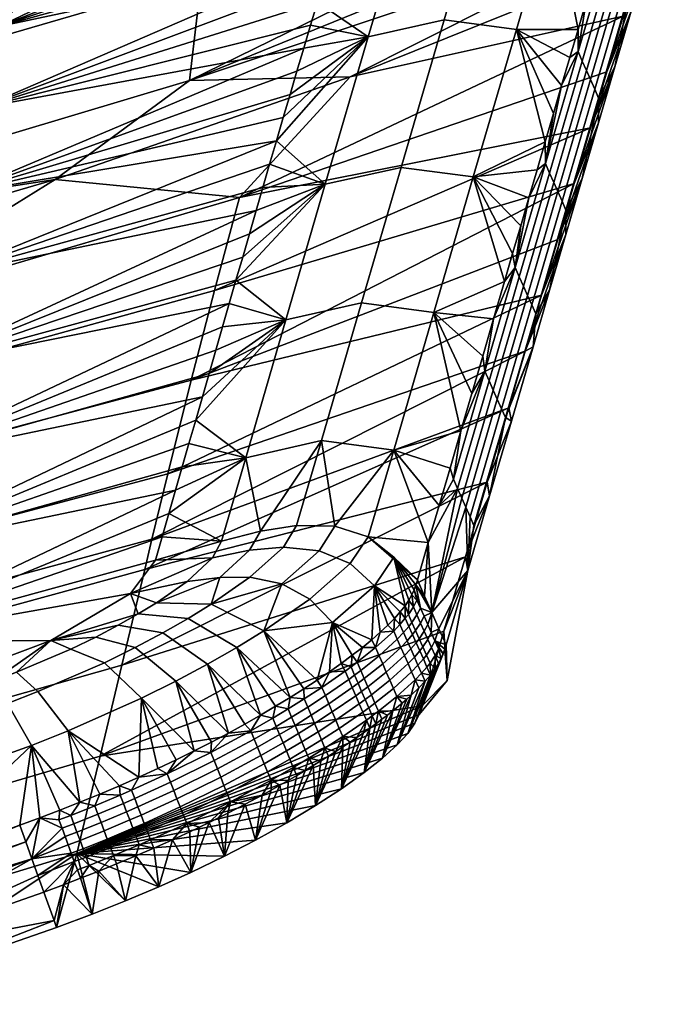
# Model space of a CAD drawing. Header units: millimetres. Extents: x 1047 to 1715, y 555 to 1212.
# Tile 345 of 656: x 1548 to 1604, y 693 to 777. Entities that reach past the tile are written whole.
import ezdxf

# ---------------------------------------------------------------- set-up
doc = ezdxf.new("R2010")
doc.units = ezdxf.units.MM
doc.header["$MEASUREMENT"] = 0
doc.layers.add('Alu stel 3', color=7, linetype='Continuous')

msp = doc.modelspace()

# ---------------------------------------------------------------- meshes
at = {"layer": 'Alu stel 3'}
mesh = msp.add_polyface(dxfattribs=at)
corners = [(1524.08, 787.093, 28.761), (1523.337, 779.926, 45.932), (1554.947, 789.559, 49.754), (1555.847, 796.393, 34.239), (1524.87, 798.308, 12.519), (1556.859, 806.759, 19.477), (1525.618, 813.31, -0.644), (1557.862, 820.391, 7.41), (1566.52, 789.801, 65.86), (1554.63, 785.603, 65.023), (1542.641, 781.693, 64.194), (1530.561, 778.072, 63.382), (1579.678, 800.478, 47.309), (1580.969, 808.582, 32.573), (1582.264, 818.982, 20.567), (1578.576, 795.264, 62.677), (1512.975, 761.894, 130.432), (1511.641, 755.033, 164.381), (1543.112, 762.298, 165.903), (1544.77, 769.574, 132.115), (1514.246, 768.134, 96.913), (1546.341, 776.503, 98.8), (1530.561, 778.072, 63.382), (1542.641, 781.693, 64.194), (1554.63, 785.603, 65.023), (1577.417, 791.357, 79.645), (1566.52, 789.801, 65.86), (1576.534, 788.43, 92.55), (1575.946, 786.477, 101.153), (1575.356, 784.514, 109.795), (1574.768, 782.548, 118.436), (1574.18, 780.581, 127.077), (1573.593, 778.611, 135.718), (1573.006, 776.638, 144.368), (1572.42, 774.662, 153.017), (1571.835, 772.684, 161.665), (1571.251, 770.704, 170.314), (1570.667, 768.721, 178.961), (1570.085, 766.737, 187.609), (1541.485, 755.208, 197.766), (1569.504, 764.749, 196.255), (1565.104, 807.95, -7.249), (1518.75, 797.492, -18.558), (1518.872, 818.568, -29.897), (1565.551, 826.548, -17.695), (1564.498, 792.843, 6.499), (1518.439, 780.623, -3.313), (1563.674, 780.667, 23.736), (1517.841, 767.348, 16.077), (1562.641, 771.909, 43.335), (1516.918, 758.206, 38.364), (1576.393, 772.215, 62.525), (1551.165, 763.445, 61.041), (1551.165, 763.445, 61.041), (1576.393, 772.215, 62.525), (1566.92, 761.902, 97.415)]
mesh.append_faces([[corners[k] for k in face] for face in [(0, 1, 2, 3), (4, 0, 3, 5), (6, 4, 5, 7), (8, 2, 9, 9), (9, 2, 10, 10), (10, 1, 11, 11), (2, 12, 3, 3), (1, 10, 2, 2), (3, 13, 5, 5), (5, 14, 7, 7), (2, 8, 15, 15), (16, 17, 18, 19), (20, 16, 19, 21), (22, 21, 23, 23), (23, 21, 24, 24), (24, 25, 26, 26), (25, 21, 27, 27), (27, 21, 28, 28), (28, 21, 29, 29), (29, 21, 30, 30), (30, 19, 31, 31), (31, 19, 32, 32), (32, 19, 33, 33), (33, 19, 34, 34), (34, 18, 35, 35), (35, 18, 36, 36), (36, 18, 37, 37), (37, 18, 38, 38), (38, 39, 40, 40), (39, 38, 18, 18), (18, 34, 19, 19), (21, 22, 20, 20), (19, 30, 21, 21), (21, 25, 24, 24), (41, 42, 43, 44), (45, 46, 42, 41), (47, 48, 46, 45), (49, 50, 48, 47), (51, 52, 49, 49), (50, 49, 52, 52), (53, 54, 55, 55)]])
mesh = msp.add_polyface(dxfattribs=at)
corners = [(1587.571, 787.815, 112.187), (1584.429, 777.081, 158.944), (1590.608, 776.271, 159.212), (1593.748, 787.02, 112.437), (1581.093, 786.33, 111.397), (1577.94, 775.627, 158.144), (1590.328, 797.227, 71.13), (1596.506, 796.452, 71.365), (1583.866, 795.702, 70.346), (1578.304, 794.288, 66.7), (1577.417, 791.357, 79.645), (1576.534, 788.43, 92.55), (1575.946, 786.477, 101.153), (1575.356, 784.514, 109.795), (1574.768, 782.548, 118.436), (1574.18, 780.581, 127.077), (1573.593, 778.611, 135.718), (1595.882, 776.26, 139.098), (1596.583, 778.661, 128.652), (1597.283, 781.059, 118.221), (1597.981, 783.452, 107.809), (1598.679, 785.842, 97.414), (1599.376, 788.231, 87.02), (1600.42, 791.807, 71.46), (1600.769, 793, 66.271), (1596.652, 796.949, 69.196), (1584.013, 796.196, 68.176), (1596.724, 797.198, 68.112), (1584.086, 796.443, 67.094), (1596.931, 797.883, 65.232), (1584.284, 797.131, 64.236), (1579.678, 800.478, 47.309), (1554.947, 789.559, 49.754), (1578.576, 795.264, 62.677), (1566.52, 789.801, 65.86), (1578.304, 794.288, 66.7), (1566.52, 789.801, 65.86), (1577.417, 791.357, 79.645), (1578.304, 794.288, 66.7), (1600.42, 791.807, 71.46), (1599.376, 788.231, 87.02), (1598.865, 782.548, 104.648), (1598.679, 785.842, 97.414), (1597.981, 783.452, 107.809), (1598.507, 783.356, 104.805), (1597.283, 781.059, 118.221), (1596.583, 778.661, 128.652), (1599.221, 781.745, 104.493), (1599.568, 780.961, 104.341), (1604.034, 800.475, 22.54), (1602.992, 791.685, 37.023), (1563.674, 780.667, 23.736), (1564.498, 792.843, 6.499), (1562.641, 771.909, 43.335)]
mesh.append_faces([[corners[k] for k in face] for face in [(0, 1, 2, 3), (4, 5, 1, 0), (6, 0, 3, 7), (8, 4, 0, 6), (9, 10, 8, 8), (10, 11, 8, 8), (11, 12, 4, 4), (12, 13, 4, 4), (13, 14, 4, 4), (14, 15, 4, 4), (15, 16, 4, 4), (17, 18, 3, 3), (18, 19, 3, 3), (19, 20, 3, 3), (20, 21, 3, 3), (21, 22, 3, 3), (22, 23, 7, 7), (23, 24, 25, 25), (7, 3, 22, 22), (4, 8, 11, 11), (25, 7, 23, 23), (8, 26, 9, 9), (27, 25, 24, 24), (26, 28, 9, 9), (29, 27, 24, 24), (28, 30, 9, 9), (31, 32, 33, 33), (33, 34, 35, 35), (36, 37, 38, 38), (39, 40, 41, 41), (40, 42, 41, 41), (42, 43, 44, 44), (43, 45, 44, 44), (45, 46, 44, 44), (44, 41, 42, 42), (41, 47, 39, 39), (47, 48, 39, 39), (49, 50, 51, 51), (51, 52, 49, 49), (53, 51, 50, 50)]])
mesh = msp.add_polyface(dxfattribs=at)
corners = [(1584.429, 777.081, 158.944), (1580.745, 764.472, 213.77), (1586.926, 763.656, 214.062), (1590.608, 776.271, 159.212), (1577.94, 775.627, 158.144), (1574.253, 763.031, 212.953), (1573.593, 778.611, 135.718), (1573.006, 776.638, 144.368), (1572.42, 774.662, 153.017), (1571.835, 772.684, 161.665), (1571.251, 770.704, 170.314), (1570.667, 768.721, 178.961), (1570.085, 766.737, 187.609), (1569.504, 764.749, 196.255), (1568.924, 762.76, 204.902), (1568.347, 760.777, 213.507), (1567.772, 758.793, 222.111), (1567.197, 756.805, 230.715), (1566.624, 754.816, 239.319), (1589.594, 754.718, 232.814), (1590.289, 757.102, 222.446), (1590.985, 759.485, 212.078), (1591.684, 761.879, 201.662), (1592.381, 764.266, 191.276), (1593.081, 766.664, 180.843), (1593.781, 769.063, 170.41), (1594.481, 771.461, 159.977), (1581.093, 786.33, 111.397), (1590.861, 755.109, 223.994), (1593.447, 763.987, 185.407), (1593.088, 764.794, 185.563), (1590.503, 755.916, 224.151), (1591.218, 754.307, 223.839), (1593.803, 763.184, 185.251), (1591.566, 753.523, 223.687), (1594.151, 762.4, 185.099), (1592.381, 764.266, 191.276), (1591.684, 761.879, 201.662), (1590.985, 759.485, 212.078), (1602.992, 791.685, 37.023), (1602.428, 788.077, 45.124), (1562.641, 771.909, 43.335), (1601.837, 785.002, 53.784), (1601.137, 782.183, 64.212), (1576.393, 772.215, 62.525), (1601.137, 782.183, 64.212), (1599.738, 777.408, 84.99), (1576.393, 772.215, 62.525), (1598.34, 772.632, 105.767), (1566.92, 761.902, 97.415), (1596.943, 767.856, 126.545), (1595.547, 763.081, 147.323), (1564.782, 753.952, 133.73)]
mesh.append_faces([[corners[k] for k in face] for face in [(0, 1, 2, 3), (4, 5, 1, 0), (6, 7, 4, 4), (7, 8, 4, 4), (8, 9, 4, 4), (9, 10, 4, 4), (10, 11, 4, 4), (11, 12, 4, 4), (12, 13, 5, 5), (13, 14, 5, 5), (14, 15, 5, 5), (15, 16, 5, 5), (16, 17, 5, 5), (17, 18, 5, 5), (19, 20, 2, 2), (20, 21, 2, 2), (21, 22, 2, 2), (22, 23, 2, 2), (23, 24, 2, 2), (24, 25, 3, 3), (25, 26, 3, 3), (3, 2, 24, 24), (5, 4, 12, 12), (4, 27, 6, 6), (28, 29, 30, 31), (32, 33, 29, 28), (34, 35, 33, 32), (36, 37, 30, 30), (37, 38, 31, 31), (31, 30, 37, 37), (39, 40, 41, 41), (40, 42, 41, 41), (42, 43, 44, 44), (41, 42, 44, 44), (45, 46, 47, 47), (46, 48, 49, 49), (48, 50, 49, 49), (50, 51, 52, 52), (52, 49, 50, 50), (47, 46, 49, 49)]])
mesh = msp.add_polyface(dxfattribs=at)
corners = [(1594.481, 771.461, 159.977), (1595.181, 773.859, 149.544), (1590.608, 776.271, 159.212), (1595.882, 776.26, 139.098), (1593.748, 787.02, 112.437), (1601.809, 782.606, 86.291), (1600.415, 777.833, 107.07), (1598.34, 772.632, 105.767), (1599.021, 773.059, 127.849), (1596.943, 767.856, 126.545), (1597.627, 768.285, 148.627), (1595.547, 763.081, 147.323), (1596.233, 763.51, 169.406), (1594.153, 758.305, 168.101), (1592.76, 753.529, 188.879), (1599.738, 777.408, 84.99), (1601.137, 782.183, 64.212), (1596.239, 773.56, 143.767), (1598.865, 782.548, 104.648), (1598.507, 783.356, 104.805), (1595.881, 774.368, 143.924), (1596.595, 772.757, 143.612), (1599.221, 781.745, 104.493), (1596.943, 771.973, 143.46), (1599.568, 780.961, 104.341), (1597.307, 771.152, 143.3), (1599.932, 780.141, 104.181), (1597.643, 770.395, 143.153), (1600.267, 779.384, 104.034), (1593.447, 763.987, 185.407), (1593.088, 764.794, 185.563), (1593.803, 763.184, 185.251), (1594.151, 762.4, 185.099), (1594.515, 761.58, 184.94), (1594.851, 760.823, 184.793), (1593.447, 753.96, 210.962), (1594.84, 758.735, 190.184), (1596.233, 763.51, 169.406), (1597.627, 768.285, 148.627), (1599.021, 773.059, 127.849), (1600.415, 777.833, 107.07), (1601.809, 782.606, 86.291), (1596.583, 778.661, 128.652), (1595.882, 776.26, 139.098), (1595.181, 773.859, 149.544), (1594.481, 771.461, 159.977), (1593.781, 769.063, 170.41), (1593.081, 766.664, 180.843), (1592.381, 764.266, 191.276)]
mesh.append_faces([[corners[k] for k in face] for face in [(0, 1, 2, 2), (1, 3, 2, 2), (4, 2, 3, 3), (5, 6, 7, 7), (6, 8, 9, 9), (8, 10, 11, 11), (10, 12, 13, 13), (14, 13, 12, 12), (13, 11, 10, 10), (11, 9, 8, 8), (9, 7, 6, 6), (7, 15, 5, 5), (15, 16, 5, 5), (17, 18, 19, 20), (21, 22, 18, 17), (23, 24, 22, 21), (25, 26, 24, 23), (27, 28, 26, 25), (29, 17, 20, 30), (31, 21, 17, 29), (32, 23, 21, 31), (33, 25, 23, 32), (34, 27, 25, 33), (35, 36, 34, 34), (36, 37, 34, 34), (37, 38, 27, 27), (38, 39, 27, 27), (39, 40, 28, 28), (40, 41, 28, 28), (42, 43, 20, 20), (43, 44, 20, 20), (44, 45, 20, 20), (45, 46, 30, 30), (46, 47, 30, 30), (47, 48, 30, 30), (20, 19, 42, 42), (28, 27, 39, 39), (26, 28, 41, 41), (30, 20, 45, 45), (27, 34, 37, 37)]])
mesh = msp.add_polyface(dxfattribs=at)
corners = [(1567.454, 739.635, 314.378), (1565.383, 732.494, 345.345), (1568.718, 733.366, 346.074), (1573.929, 741.102, 315.235), (1566.624, 754.816, 239.319), (1566.049, 752.823, 247.936), (1570.878, 751.425, 263.28), (1565.475, 750.831, 256.554), (1564.9, 748.838, 265.171), (1564.326, 746.845, 273.788), (1563.751, 744.849, 282.416), (1563.176, 742.854, 291.044), (1562.601, 740.858, 299.671), (1562.026, 738.862, 308.299), (1561.452, 736.87, 316.914), (1560.879, 734.877, 325.529), (1574.253, 763.031, 212.953), (1510.335, 748.075, 196.357), (1508.901, 740.222, 230.022), (1539.697, 747.494, 231.354), (1541.485, 755.208, 197.766), (1511.641, 755.033, 164.381), (1543.112, 762.298, 165.903), (1569.504, 764.749, 196.255), (1568.924, 762.76, 204.902), (1568.347, 760.777, 213.507), (1567.772, 758.793, 222.111), (1567.197, 756.805, 230.715), (1566.624, 754.816, 239.319), (1566.049, 752.823, 247.936), (1537.82, 739.471, 265.72), (1565.475, 750.831, 256.554), (1564.9, 748.838, 265.171), (1564.326, 746.845, 273.788), (1563.751, 744.849, 282.416), (1535.971, 731.577, 299.514), (1563.176, 742.854, 291.044), (1562.601, 740.858, 299.671), (1562.026, 738.862, 308.299), (1561.452, 736.87, 316.914), (1551.165, 763.445, 61.041), (1523.555, 755.374, 59.676), (1516.918, 758.206, 38.364), (1528.501, 737.13, 166.375), (1562.794, 746.281, 168.232), (1560.79, 738.258, 203.781), (1526.868, 729.243, 201.854), (1530.202, 744.398, 131.9), (1564.782, 753.952, 133.73), (1532.115, 751.636, 95.569), (1566.92, 761.902, 97.415), (1523.555, 755.374, 59.676), (1551.165, 763.445, 61.041)]
mesh.append_faces([[corners[k] for k in face] for face in [(0, 1, 2, 2), (3, 0, 2, 2), (4, 5, 6, 6), (5, 7, 6, 6), (7, 8, 6, 6), (8, 9, 6, 6), (9, 10, 6, 6), (10, 11, 6, 6), (11, 12, 0, 0), (12, 13, 0, 0), (13, 14, 0, 0), (14, 15, 0, 0), (1, 0, 15, 15), (0, 6, 11, 11), (6, 16, 4, 4), (17, 18, 19, 20), (21, 17, 20, 22), (23, 20, 24, 24), (24, 20, 25, 25), (25, 19, 26, 26), (26, 19, 27, 27), (27, 19, 28, 28), (28, 19, 29, 29), (29, 30, 31, 31), (31, 30, 32, 32), (32, 30, 33, 33), (33, 30, 34, 34), (34, 35, 36, 36), (36, 35, 37, 37), (37, 35, 38, 38), (38, 35, 39, 39), (35, 34, 30, 30), (30, 29, 19, 19), (19, 25, 20, 20), (40, 41, 42, 42), (43, 44, 45, 46), (47, 48, 44, 43), (49, 50, 48, 47), (51, 52, 49, 49), (50, 49, 52, 52)]])
mesh = msp.add_polyface(dxfattribs=at)
corners = [(1577.363, 752.876, 264.116), (1573.929, 741.102, 315.235), (1580.113, 740.295, 315.577), (1583.546, 752.064, 264.433), (1570.878, 751.425, 263.28), (1567.454, 739.635, 314.378), (1580.745, 764.472, 213.77), (1586.926, 763.656, 214.062), (1574.253, 763.031, 212.953), (1585.868, 741.954, 288.344), (1586.799, 745.145, 274.461), (1587.731, 748.336, 260.579), (1588.662, 751.527, 246.696), (1589.594, 754.718, 232.814), (1596.233, 763.51, 169.406), (1594.84, 758.735, 190.184), (1592.76, 753.529, 188.879), (1593.447, 753.96, 210.962), (1591.368, 748.753, 209.657), (1592.037, 749.126, 231.99), (1590.179, 742.755, 259.705), (1589.96, 743.919, 230.685), (1591.93, 752.704, 223.528), (1594.515, 761.58, 184.94), (1594.151, 762.4, 185.099), (1591.566, 753.523, 223.687), (1592.266, 751.947, 223.381), (1594.851, 760.823, 184.793), (1588.272, 746.23, 262.609), (1590.861, 755.109, 223.994), (1590.503, 755.916, 224.151), (1587.913, 747.037, 262.766), (1588.629, 745.429, 262.454), (1591.218, 754.307, 223.839), (1588.977, 744.646, 262.302), (1589.342, 743.826, 262.143), (1589.678, 743.07, 261.997), (1590.179, 742.755, 259.705), (1592.037, 749.126, 231.99), (1593.447, 753.96, 210.962), (1590.985, 759.485, 212.078), (1590.289, 757.102, 222.446), (1589.594, 754.718, 232.814), (1588.662, 751.527, 246.696), (1587.731, 748.336, 260.579), (1586.799, 745.145, 274.461), (1585.868, 741.954, 288.344), (1585.218, 737.805, 302.932), (1595.547, 763.081, 147.323), (1594.153, 758.305, 168.101), (1562.794, 746.281, 168.232), (1592.76, 753.529, 188.879), (1591.368, 748.753, 209.657), (1560.79, 738.258, 203.781), (1559.436, 732.666, 228.243), (1564.782, 753.952, 133.73)]
mesh.append_faces([[corners[k] for k in face] for face in [(0, 1, 2, 3), (4, 5, 1, 0), (6, 0, 3, 7), (8, 4, 0, 6), (9, 10, 3, 3), (10, 11, 3, 3), (11, 12, 3, 3), (12, 13, 3, 3), (3, 2, 9, 9), (7, 3, 13, 13), (14, 15, 16, 16), (15, 17, 18, 18), (17, 19, 18, 18), (19, 20, 21, 21), (21, 18, 19, 19), (18, 16, 15, 15), (22, 23, 24, 25), (26, 27, 23, 22), (28, 29, 30, 31), (32, 33, 29, 28), (34, 25, 33, 32), (35, 22, 25, 34), (36, 26, 22, 35), (37, 38, 36, 36), (38, 39, 26, 26), (40, 41, 30, 30), (41, 42, 30, 30), (42, 43, 30, 30), (43, 44, 31, 31), (44, 45, 31, 31), (45, 46, 31, 31), (27, 26, 39, 39), (31, 30, 43, 43), (26, 36, 38, 38), (47, 31, 46, 46), (48, 49, 50, 50), (49, 51, 50, 50), (51, 52, 53, 53), (54, 53, 52, 52), (53, 50, 51, 51), (50, 55, 48, 48)]])
mesh = msp.add_polyface(dxfattribs=at)
corners = [(1577.919, 732.88, 347.807), (1576.382, 730.586, 355.901), (1578.473, 728.7, 356.273), (1580.133, 731.127, 347.823), (1571.805, 733.848, 346.76), (1570.678, 731.997, 353.567), (1573.735, 731.692, 354.939), (1575.083, 733.783, 347.419), (1567.822, 729.416, 360.262), (1570.548, 728.855, 362.104), (1580.113, 740.295, 315.577), (1573.929, 741.102, 315.235), (1568.718, 733.366, 346.074), (1582.141, 729.19, 343.873), (1583.073, 732.381, 329.991), (1584.004, 735.572, 316.109), (1584.936, 738.763, 302.226), (1585.868, 741.954, 288.344), (1590.179, 742.755, 259.705), (1588.322, 736.383, 287.421), (1588.106, 737.548, 258.401), (1586.464, 730.012, 315.136), (1586.252, 731.177, 286.117), (1589.96, 743.919, 230.685), (1585.577, 736.998, 302.775), (1588.272, 746.23, 262.609), (1587.913, 747.037, 262.766), (1585.218, 737.805, 302.932), (1585.934, 736.196, 302.62), (1588.629, 745.429, 262.454), (1586.283, 735.413, 302.468), (1588.977, 744.646, 262.302), (1586.648, 734.594, 302.309), (1589.342, 743.826, 262.143), (1586.984, 733.838, 302.163), (1589.678, 743.07, 261.997), (1586.464, 730.012, 315.136), (1588.322, 736.383, 287.421), (1590.179, 742.755, 259.705), (1585.868, 741.954, 288.344), (1584.936, 738.763, 302.226), (1584.004, 735.572, 316.109), (1583.073, 732.381, 329.991), (1583.372, 726.409, 343.389), (1591.368, 748.753, 209.657), (1589.96, 743.919, 230.685), (1559.436, 732.666, 228.243), (1588.106, 737.548, 258.401), (1558.816, 730.074, 239.523), (1556.867, 721.917, 275.02)]
mesh.append_faces([[corners[k] for k in face] for face in [(0, 1, 2, 3), (4, 5, 6, 7), (5, 8, 9, 6), (7, 6, 1, 0), (7, 0, 10, 10), (11, 4, 7, 7), (10, 11, 7, 7), (12, 4, 11, 11), (13, 14, 0, 0), (14, 15, 10, 10), (15, 16, 10, 10), (16, 17, 10, 10), (0, 3, 13, 13), (10, 0, 14, 14), (18, 19, 20, 20), (19, 21, 22, 22), (22, 20, 19, 19), (20, 23, 18, 18), (24, 25, 26, 27), (28, 29, 25, 24), (30, 31, 29, 28), (32, 33, 31, 30), (34, 35, 33, 32), (36, 37, 34, 34), (37, 38, 35, 35), (39, 40, 27, 27), (40, 41, 27, 27), (41, 42, 24, 24), (24, 27, 41, 41), (28, 24, 43, 43), (30, 28, 43, 43), (32, 30, 36, 36), (35, 34, 37, 37), (34, 32, 36, 36), (24, 42, 43, 43), (43, 36, 30, 30), (44, 45, 46, 46), (45, 47, 48, 48), (49, 48, 47, 47), (48, 46, 45, 45)]])
mesh = msp.add_polyface(dxfattribs=at)
corners = [(1545.765, 720.504, 366.36), (1530.076, 715.025, 366.542), (1530.818, 712.876, 372.821), (1547.07, 718.63, 372.645), (1549.677, 719.65, 372.471), (1549.133, 715.049, 377.322), (1552.267, 716.299, 377.076), (1547.856, 721.303, 366.248), (1555.363, 722.113, 371.122), (1558.552, 719.075, 375.522), (1552.497, 723.275, 365.201), (1557.997, 723.409, 369.89), (1561.479, 720.532, 374.182), (1554.635, 724.313, 364.184), (1560.375, 724.674, 368.389), (1564.196, 721.987, 372.529), (1556.547, 725.32, 362.942), (1558.269, 726.296, 361.518), (1562.533, 725.908, 366.662), (1559.821, 727.244, 359.932), (1564.49, 727.11, 364.731), (1557.587, 728.024, 352.586), (1550.777, 724.017, 359.231), (1536.43, 718.614, 360.433), (1521.567, 713.808, 360.62), (1556.661, 711.596, 377.481), (1558.309, 712.321, 377.119), (1559.926, 713.061, 376.66), (1561.508, 713.812, 376.105), (1563.043, 714.569, 375.46), (1562.445, 729.058, 356.276), (1564.619, 731.07, 350.8), (1559.73, 730.89, 342.758), (1534.161, 723.866, 332.516), (1557.587, 728.024, 352.586), (1550.777, 724.017, 359.231), (1536.43, 718.614, 360.433), (1521.567, 713.808, 360.62), (1561.452, 736.87, 316.914), (1560.879, 734.877, 325.529), (1560.305, 732.884, 334.144), (1535.971, 731.577, 299.514), (1504.455, 715.879, 330.781), (1525.344, 720.923, 237.478), (1558.816, 730.074, 239.523), (1556.867, 721.917, 275.02), (1523.86, 712.568, 272.832), (1525.816, 723.578, 226.244), (1559.436, 732.666, 228.243), (1526.868, 729.243, 201.854), (1560.79, 738.258, 203.781)]
mesh.append_faces([[corners[k] for k in face] for face in [(0, 1, 2, 3), (4, 3, 5, 6), (7, 0, 3, 4), (8, 4, 6, 9), (10, 7, 4, 8), (11, 8, 9, 12), (13, 10, 8, 11), (14, 11, 12, 15), (16, 13, 11, 14), (17, 16, 14, 18), (19, 17, 18, 20), (21, 22, 17, 17), (22, 23, 0, 0), (23, 24, 1, 1), (25, 26, 6, 6), (26, 27, 9, 9), (27, 28, 9, 9), (28, 29, 9, 9), (1, 0, 23, 23), (0, 7, 22, 22), (9, 6, 26, 26), (7, 10, 22, 22), (10, 13, 22, 22), (13, 16, 22, 22), (16, 17, 22, 22), (17, 19, 21, 21), (19, 30, 21, 21), (30, 31, 21, 21), (32, 33, 34, 34), (34, 33, 35, 35), (35, 33, 36, 36), (36, 33, 37, 37), (38, 33, 39, 39), (39, 33, 40, 40), (40, 33, 32, 32), (33, 38, 41, 41), (42, 37, 33, 33), (43, 44, 45, 46), (47, 48, 44, 43), (49, 50, 48, 47)]])
mesh = msp.add_polyface(dxfattribs=at)
corners = [(1569.004, 724.843, 368.419), (1572.938, 727.56, 363.372), (1570.548, 728.855, 362.104), (1576.382, 730.586, 355.901), (1574.87, 725.56, 363.9), (1578.473, 728.7, 356.273), (1573.735, 731.692, 354.939), (1582.138, 729.178, 343.925), (1582.141, 729.19, 343.873), (1580.133, 731.127, 347.823), (1574.628, 721.347, 366.251), (1575.632, 722.057, 364.917), (1576.573, 722.753, 363.529), (1577.442, 723.427, 362.097), (1578.242, 724.082, 360.614), (1578.969, 724.715, 359.086), (1579.62, 725.323, 357.513), (1580.189, 725.901, 355.905), (1580.677, 726.452, 354.261), (1581.085, 726.971, 352.586), (1581.415, 727.461, 350.885), (1581.672, 727.922, 349.162), (1581.867, 728.357, 347.425), (1582.015, 728.773, 345.677), (1573.562, 720.623, 367.53), (1580.96, 724.686, 355.14), (1581.419, 725.219, 353.51), (1581.11, 725.915, 353.645), (1580.651, 725.381, 355.275), (1581.268, 723.99, 355.005), (1581.727, 724.524, 353.375), (1580.422, 724.123, 356.735), (1580.115, 724.819, 356.87), (1580.729, 723.427, 356.6), (1578.867, 722.707, 360.31), (1578.562, 723.404, 360.446), (1581.415, 727.461, 350.885), (1581.085, 726.971, 352.586), (1581.369, 726.25, 352.558), (1580.677, 726.452, 354.261), (1580.189, 725.901, 355.905), (1579.62, 725.323, 357.513), (1578.969, 724.715, 359.086), (1578.242, 724.082, 360.614), (1577.442, 723.427, 362.097), (1588.106, 737.548, 258.401), (1586.252, 731.177, 286.117), (1556.867, 721.917, 275.02), (1555.004, 714.121, 308.947)]
mesh.append_faces([[corners[k] for k in face] for face in [(0, 1, 2, 2), (3, 1, 4, 5), (6, 2, 1, 3), (7, 8, 9, 9), (10, 11, 4, 4), (11, 12, 4, 4), (12, 13, 4, 4), (13, 14, 4, 4), (14, 15, 5, 5), (15, 16, 5, 5), (16, 17, 5, 5), (17, 18, 5, 5), (18, 19, 5, 5), (19, 20, 9, 9), (20, 21, 9, 9), (21, 22, 9, 9), (22, 23, 9, 9), (23, 7, 9, 9), (1, 0, 4, 4), (9, 5, 19, 19), (5, 4, 14, 14), (0, 24, 4, 4), (25, 26, 27, 28), (29, 30, 26, 25), (31, 25, 28, 32), (33, 29, 25, 31), (34, 31, 32, 35), (36, 37, 38, 38), (37, 39, 27, 27), (39, 40, 28, 28), (40, 41, 32, 32), (41, 42, 32, 32), (42, 43, 35, 35), (43, 44, 35, 35), (27, 38, 37, 37), (28, 27, 39, 39), (32, 28, 40, 40), (35, 32, 42, 42), (45, 46, 47, 47), (48, 47, 46, 46)]])
mesh = msp.add_polyface(dxfattribs=at)
corners = [(1562.533, 725.908, 366.662), (1560.375, 724.674, 368.389), (1564.196, 721.987, 372.529), (1566.705, 723.428, 370.599), (1564.49, 727.11, 364.731), (1569.004, 724.843, 368.419), (1570.548, 728.855, 362.104), (1567.822, 729.416, 360.262), (1565.25, 729.414, 358.369), (1562.445, 729.058, 356.276), (1559.821, 727.244, 359.932), (1565.383, 732.494, 345.345), (1564.619, 731.07, 350.8), (1567.781, 731.731, 352.213), (1568.718, 733.366, 346.074), (1570.678, 731.997, 353.567), (1571.805, 733.848, 346.76), (1559.73, 730.89, 342.758), (1557.587, 728.024, 352.586), (1560.879, 734.877, 325.529), (1560.305, 732.884, 334.144), (1563.043, 714.569, 375.46), (1564.535, 715.332, 374.728), (1561.479, 720.532, 374.182), (1565.982, 716.099, 373.911), (1567.381, 716.866, 373.016), (1568.724, 717.628, 372.051), (1570.015, 718.387, 371.017), (1571.253, 719.141, 369.916), (1558.552, 719.075, 375.522), (1568.176, 715.585, 372.589), (1570.069, 716.673, 371.177), (1569.777, 717.375, 371.315), (1567.887, 716.289, 372.728), (1568.465, 714.881, 372.451), (1570.36, 715.971, 371.039), (1568.753, 714.178, 372.312), (1570.652, 715.268, 370.901), (1564.747, 713.741, 374.632), (1564.464, 714.446, 374.771), (1565.031, 713.035, 374.492), (1570.015, 718.387, 371.017), (1568.724, 717.628, 372.051), (1567.381, 716.866, 373.016), (1565.982, 716.099, 373.911), (1564.535, 715.332, 374.728), (1563.043, 714.569, 375.46), (1560.742, 712.608, 376.342), (1584.398, 724.806, 313.833), (1582.544, 718.435, 341.549), (1555.004, 714.121, 308.947), (1553.012, 705.79, 345.206)]
mesh.append_faces([[corners[k] for k in face] for face in [(0, 1, 2, 3), (4, 0, 3, 5), (6, 7, 4, 4), (4, 5, 6, 6), (8, 9, 10, 10), (4, 7, 8, 8), (10, 4, 8, 8), (11, 12, 13, 14), (12, 9, 8, 13), (13, 8, 7, 15), (14, 13, 15, 16), (17, 18, 12, 12), (19, 20, 11, 11), (20, 17, 11, 11), (21, 22, 23, 23), (22, 24, 23, 23), (24, 25, 2, 2), (25, 26, 2, 2), (26, 27, 3, 3), (27, 28, 3, 3), (23, 29, 21, 21), (2, 23, 24, 24), (3, 2, 26, 26), (5, 3, 28, 28), (12, 11, 17, 17), (30, 31, 32, 33), (34, 35, 31, 30), (36, 37, 35, 34), (38, 30, 33, 39), (40, 34, 30, 38), (41, 42, 32, 32), (42, 43, 33, 33), (43, 44, 33, 33), (44, 45, 39, 39), (45, 46, 39, 39), (33, 32, 42, 42), (39, 33, 44, 44), (47, 39, 46, 46), (48, 49, 50, 50), (51, 50, 49, 49)]])
mesh = msp.add_polyface(dxfattribs=at)
corners = [(1586.464, 730.012, 315.136), (1584.606, 723.64, 342.852), (1584.677, 720.596, 342.175), (1584.398, 724.806, 313.833), (1586.252, 731.177, 286.117), (1584.606, 723.64, 342.852), (1586.464, 730.012, 315.136), (1583.989, 725.025, 343.12), (1582.141, 729.19, 343.873), (1582.138, 729.178, 343.925), (1582.755, 727.793, 343.657), (1583.073, 732.381, 329.991), (1583.372, 726.409, 343.389), (1582.105, 726.199, 350.168), (1582.403, 726.779, 347.938), (1582.094, 727.474, 348.073), (1581.796, 726.894, 350.303), (1582.415, 725.504, 350.033), (1582.713, 726.084, 347.803), (1582.724, 724.809, 349.899), (1583.023, 725.389, 347.669), (1583.034, 724.113, 349.764), (1583.333, 724.694, 347.534), (1583.343, 723.418, 349.629), (1583.642, 723.999, 347.399), (1581.678, 725.554, 352.423), (1581.369, 726.25, 352.558), (1581.987, 724.859, 352.288), (1582.296, 724.164, 352.153), (1582.604, 723.468, 352.018), (1582.913, 722.773, 351.883), (1581.419, 725.219, 353.51), (1581.11, 725.915, 353.645), (1581.727, 724.524, 353.375), (1582.036, 723.828, 353.24), (1582.344, 723.133, 353.105), (1581.576, 723.294, 354.87), (1581.268, 723.99, 355.005), (1584.357, 722.874, 346.124), (1584.494, 723.268, 344.464), (1584.606, 723.64, 342.852), (1582.138, 729.178, 343.925), (1582.015, 728.773, 345.677), (1582.755, 727.793, 343.657), (1581.867, 728.357, 347.425), (1581.672, 727.922, 349.162), (1581.415, 727.461, 350.885), (1583.989, 725.025, 343.12), (1583.372, 726.409, 343.389)]
mesh.append_faces([[corners[k] for k in face] for face in [(0, 1, 2, 2), (3, 4, 0, 0), (0, 2, 3, 3), (5, 6, 7, 7), (8, 9, 10, 10), (11, 8, 10, 10), (10, 12, 11, 11), (12, 7, 6, 6), (13, 14, 15, 16), (17, 18, 14, 13), (19, 20, 18, 17), (21, 22, 20, 19), (23, 24, 22, 21), (25, 13, 16, 26), (27, 17, 13, 25), (28, 19, 17, 27), (29, 21, 19, 28), (30, 23, 21, 29), (31, 25, 26, 32), (33, 27, 25, 31), (34, 28, 27, 33), (35, 29, 28, 34), (36, 34, 33, 37), (38, 39, 24, 24), (39, 40, 24, 24), (41, 42, 43, 43), (42, 44, 14, 14), (44, 45, 15, 15), (45, 46, 16, 16), (40, 47, 24, 24), (47, 48, 22, 22), (48, 43, 42, 42), (15, 14, 44, 44), (16, 15, 45, 45), (14, 18, 48, 48), (18, 20, 48, 48), (20, 22, 48, 48), (22, 24, 47, 47), (26, 16, 46, 46), (42, 14, 48, 48)]])
mesh = msp.add_polyface(dxfattribs=at)
corners = [(1571.253, 719.141, 369.916), (1572.438, 719.888, 368.751), (1569.004, 724.843, 368.419), (1573.562, 720.623, 367.53), (1574.628, 721.347, 366.251), (1574.87, 725.56, 363.9), (1576.767, 721.056, 363.877), (1577.294, 721.451, 363.073), (1576.992, 722.149, 363.208), (1576.465, 721.754, 364.013), (1577.069, 720.357, 363.741), (1577.597, 720.753, 362.937), (1576.27, 720.692, 364.593), (1575.969, 721.39, 364.729), (1576.571, 719.993, 364.457), (1576.872, 719.294, 364.321), (1577.371, 719.659, 363.605), (1577.173, 718.596, 364.184), (1577.672, 718.961, 363.469), (1574.269, 719.302, 367.129), (1573.971, 720.002, 367.265), (1574.567, 718.602, 366.992), (1574.865, 717.903, 366.855), (1575.162, 717.203, 366.718), (1575.46, 716.503, 366.581), (1577.474, 717.897, 364.048), (1575.759, 715.803, 366.445), (1577.775, 717.198, 363.912), (1572.756, 718.316, 368.755), (1572.46, 719.017, 368.893), (1573.051, 717.616, 368.618), (1573.347, 716.915, 368.481), (1573.643, 716.214, 368.344), (1573.938, 715.513, 368.206), (1571.38, 717.459, 370.063), (1571.086, 718.161, 370.201), (1571.673, 716.757, 369.925), (1571.967, 716.056, 369.788), (1572.26, 715.354, 369.65), (1570.069, 716.673, 371.177), (1569.777, 717.375, 371.315), (1570.36, 715.971, 371.039), (1577.442, 723.427, 362.097), (1576.573, 722.753, 363.529), (1575.632, 722.057, 364.917), (1574.628, 721.347, 366.251), (1573.562, 720.623, 367.53), (1572.438, 719.888, 368.751), (1571.253, 719.141, 369.916), (1570.015, 718.387, 371.017), (1586.252, 731.177, 286.117), (1584.398, 724.806, 313.833), (1555.004, 714.121, 308.947)]
mesh.append_faces([[corners[k] for k in face] for face in [(0, 1, 2, 2), (1, 3, 2, 2), (3, 4, 5, 5), (6, 7, 8, 9), (10, 11, 7, 6), (12, 6, 9, 13), (14, 10, 6, 12), (15, 16, 10, 14), (17, 18, 16, 15), (19, 12, 13, 20), (21, 14, 12, 19), (22, 15, 14, 21), (23, 17, 15, 22), (24, 25, 17, 23), (26, 27, 25, 24), (28, 19, 20, 29), (30, 21, 19, 28), (31, 22, 21, 30), (32, 23, 22, 31), (33, 24, 23, 32), (34, 28, 29, 35), (36, 30, 28, 34), (37, 31, 30, 36), (38, 32, 31, 37), (39, 34, 35, 40), (41, 36, 34, 39), (42, 43, 8, 8), (43, 44, 9, 9), (44, 45, 13, 13), (45, 46, 20, 20), (46, 47, 20, 20), (47, 48, 29, 29), (48, 49, 35, 35), (9, 8, 43, 43), (13, 9, 44, 44), (20, 13, 45, 45), (29, 20, 47, 47), (35, 29, 48, 48), (40, 35, 49, 49), (50, 51, 52, 52)]])
mesh = msp.add_polyface(dxfattribs=at)
corners = [(1582.544, 718.435, 341.549), (1584.398, 724.806, 313.833), (1584.677, 720.596, 342.175), (1584.677, 720.596, 342.175), (1584.606, 723.64, 342.852), (1584.494, 723.268, 344.464), (1584.357, 722.874, 346.124), (1582.304, 717.695, 344.713), (1584.184, 722.475, 347.733), (1583.652, 722.723, 349.494), (1583.952, 723.304, 347.264), (1583.642, 723.999, 347.399), (1583.343, 723.418, 349.629), (1583.222, 722.078, 351.748), (1582.913, 722.773, 351.883), (1582.653, 722.438, 352.97), (1582.604, 723.468, 352.018), (1582.344, 723.133, 353.105), (1582.962, 721.742, 352.835), (1581.884, 722.598, 354.735), (1582.036, 723.828, 353.24), (1581.576, 723.294, 354.87), (1582.192, 721.903, 354.6), (1582.5, 721.207, 354.465), (1581.036, 722.731, 356.464), (1581.268, 723.99, 355.005), (1580.729, 723.427, 356.6), (1581.344, 722.035, 356.329), (1581.651, 721.339, 356.194), (1581.958, 720.643, 356.059), (1579.172, 722.01, 360.175), (1580.422, 724.123, 356.735), (1578.867, 722.707, 360.31), (1579.477, 721.313, 360.039), (1579.782, 720.616, 359.904), (1580.087, 719.919, 359.768), (1580.392, 719.222, 359.633), (1577.294, 721.451, 363.073), (1578.562, 723.404, 360.446), (1576.992, 722.149, 363.208), (1577.597, 720.753, 362.937), (1577.899, 720.055, 362.801), (1578.202, 719.357, 362.665), (1577.371, 719.659, 363.605), (1577.069, 720.357, 363.741), (1581.611, 719.344, 357.548), (1582.259, 719.962, 355.927), (1582.801, 720.527, 354.333), (1583.263, 721.063, 352.704), (1583.653, 721.578, 351.014), (1583.954, 722.045, 349.363), (1584.184, 722.475, 347.733), (1584.357, 722.874, 346.124), (1577.442, 723.427, 362.097)]
mesh.append_faces([[corners[k] for k in face] for face in [(0, 1, 2, 2), (3, 4, 5, 5), (5, 6, 7, 7), (6, 8, 7, 7), (7, 3, 5, 5), (9, 10, 11, 12), (13, 9, 12, 14), (15, 14, 16, 17), (18, 13, 14, 15), (19, 17, 20, 21), (22, 15, 17, 19), (23, 18, 15, 22), (24, 21, 25, 26), (27, 19, 21, 24), (28, 22, 19, 27), (29, 23, 22, 28), (30, 26, 31, 32), (33, 24, 26, 30), (34, 27, 24, 33), (35, 28, 27, 34), (36, 29, 28, 35), (37, 32, 38, 39), (40, 30, 32, 37), (41, 33, 30, 40), (42, 34, 33, 41), (43, 41, 40, 44), (45, 46, 29, 29), (46, 47, 29, 29), (47, 48, 23, 23), (48, 49, 13, 13), (49, 50, 9, 9), (50, 51, 9, 9), (51, 52, 10, 10), (10, 9, 51, 51), (11, 10, 52, 52), (9, 13, 49, 49), (13, 18, 48, 48), (18, 23, 48, 48), (23, 29, 47, 47), (39, 38, 53, 53)]])
mesh = msp.add_polyface(dxfattribs=at)
corners = [(1582.544, 718.435, 341.549), (1584.677, 720.596, 342.175), (1582.304, 717.695, 344.713), (1584.184, 722.475, 347.733), (1583.954, 722.045, 349.363), (1581.933, 716.935, 347.686), (1583.653, 721.578, 351.014), (1583.263, 721.063, 352.704), (1581.312, 716.061, 350.668), (1582.801, 720.527, 354.333), (1582.259, 719.962, 355.927), (1580.414, 715.093, 353.519), (1581.611, 719.344, 357.548), (1581.238, 719.01, 358.379), (1579.148, 713.953, 356.415), (1580.845, 718.669, 359.196), (1580.034, 718, 360.718), (1579.579, 717.641, 361.497), (1577.579, 712.718, 359.146), (1579.104, 717.276, 362.259), (1578.597, 716.896, 363.027), (1578.071, 716.512, 363.778), (1575.636, 711.341, 361.81), (1578.505, 718.659, 362.529), (1580.087, 719.919, 359.768), (1579.782, 720.616, 359.904), (1578.202, 719.357, 362.665), (1578.807, 717.961, 362.393), (1580.392, 719.222, 359.633), (1577.672, 718.961, 363.469), (1577.899, 720.055, 362.801), (1577.371, 719.659, 363.605), (1577.974, 718.262, 363.333), (1578.276, 717.564, 363.197), (1577.474, 717.897, 364.048), (1577.173, 718.596, 364.184), (1577.775, 717.198, 363.912), (1576.961, 715.729, 365.232), (1577.525, 716.122, 364.514), (1578.071, 716.512, 363.778), (1578.597, 716.896, 363.027), (1579.104, 717.276, 362.259), (1579.579, 717.641, 361.497), (1580.034, 718, 360.718), (1580.845, 718.669, 359.196), (1581.238, 719.01, 358.379), (1581.611, 719.344, 357.548), (1581.958, 720.643, 356.059)]
mesh.append_faces([[corners[k] for k in face] for face in [(0, 1, 2, 2), (3, 4, 5, 5), (4, 6, 5, 5), (6, 7, 8, 8), (7, 9, 8, 8), (9, 10, 11, 11), (10, 12, 11, 11), (12, 13, 14, 14), (13, 15, 14, 14), (15, 16, 14, 14), (16, 17, 18, 18), (17, 19, 18, 18), (19, 20, 18, 18), (20, 21, 18, 18), (22, 18, 21, 21), (18, 14, 16, 16), (14, 11, 12, 12), (11, 8, 9, 9), (8, 5, 6, 6), (5, 2, 3, 3), (23, 24, 25, 26), (27, 28, 24, 23), (29, 26, 30, 31), (32, 23, 26, 29), (33, 27, 23, 32), (34, 32, 29, 35), (36, 33, 32, 34), (37, 38, 36, 36), (38, 39, 36, 36), (39, 40, 33, 33), (40, 41, 27, 27), (41, 42, 27, 27), (42, 43, 27, 27), (43, 44, 28, 28), (44, 45, 28, 28), (45, 46, 28, 28), (47, 28, 46, 46), (28, 27, 43, 43), (27, 33, 40, 40), (33, 36, 39, 39)]])
mesh = msp.add_polyface(dxfattribs=at)
corners = [(1547.07, 718.63, 372.645), (1530.818, 712.876, 372.821), (1532.123, 708.962, 377.483), (1549.133, 715.049, 377.322), (1548.133, 708.215, 378.09), (1549.837, 708.853, 378.077), (1551.544, 709.506, 378.034), (1553.273, 710.187, 377.93), (1517.84, 698.111, 378.228), (1528.012, 701.253, 378.179), (1538.11, 704.621, 378.133), (1551.855, 703.122, 376.918), (1550.194, 702.501, 376.925), (1551.065, 700.067, 375.236), (1551.27, 699.484, 372.235), (1551.065, 700.067, 375.236), (1534.93, 693.8, 372.224), (1550.194, 702.501, 376.925), (1533.975, 696.815, 376.942), (1521.592, 692.906, 376.958), (1549.837, 708.853, 378.077), (1548.133, 708.215, 378.09), (1548.648, 706.787, 377.799), (1549.163, 705.358, 377.507), (1549.679, 703.93, 377.216), (1552.529, 705.816, 377.324), (1551.741, 707.954, 377.757), (1551.478, 708.667, 377.901), (1552.004, 707.242, 377.613), (1552.266, 706.529, 377.468), (1521.592, 692.906, 376.958), (1533.975, 696.815, 376.942), (1525.453, 694.88, 377.108), (1550.194, 702.501, 376.925), (1549.679, 703.93, 377.216), (1548.133, 708.215, 378.09), (1538.11, 704.621, 378.133), (1524.356, 698.513, 377.888), (1528.012, 701.253, 378.179), (1517.84, 698.111, 378.228), (1524.136, 699.24, 378.044), (1549.163, 705.358, 377.507), (1548.648, 706.787, 377.799), (1524.575, 697.787, 377.732), (1524.795, 697.06, 377.576), (1525.014, 696.333, 377.42), (1525.234, 695.606, 377.264), (1522.441, 704.583, 306.622), (1555.004, 714.121, 308.947), (1553.012, 705.79, 345.206), (1520.925, 696.049, 342.734), (1523.86, 712.568, 272.832), (1556.867, 721.917, 275.02), (1551.27, 699.484, 372.235), (1534.93, 693.8, 372.224)]
mesh.append_faces([[corners[k] for k in face] for face in [(0, 1, 2, 3), (4, 5, 3, 3), (5, 6, 3, 3), (6, 7, 3, 3), (8, 9, 2, 2), (9, 10, 2, 2), (10, 4, 3, 3), (3, 2, 10, 10), (11, 12, 13, 13), (14, 15, 16, 16), (15, 17, 18, 18), (18, 19, 16, 16), (16, 15, 18, 18), (20, 21, 22, 22), (22, 23, 20, 20), (23, 24, 25, 25), (26, 27, 20, 20), (28, 26, 23, 23), (29, 28, 23, 23), (25, 29, 23, 23), (20, 23, 26, 26), (30, 31, 32, 32), (31, 33, 34, 34), (35, 36, 37, 37), (36, 38, 37, 37), (38, 39, 40, 40), (34, 41, 31, 31), (41, 42, 43, 43), (42, 35, 37, 37), (40, 37, 38, 38), (37, 43, 42, 42), (43, 44, 41, 41), (44, 45, 41, 41), (45, 46, 31, 31), (46, 32, 31, 31), (31, 41, 45, 45), (47, 48, 49, 50), (51, 52, 48, 47), (53, 54, 49, 49), (50, 49, 54, 54)]])
mesh = msp.add_polyface(dxfattribs=at)
corners = [(1570.366, 711.63, 371.439), (1569.62, 711.212, 371.95), (1568.288, 706.936, 368.278), (1568.858, 710.792, 372.44), (1567.417, 710.019, 373.284), (1565.924, 709.246, 374.049), (1565.654, 705.568, 369.706), (1565.132, 708.847, 374.411), (1564.328, 708.449, 374.75), (1563.511, 708.052, 375.065), (1562.765, 704.173, 370.857), (1562.683, 707.658, 375.356), (1561.192, 706.967, 375.806), (1565.314, 712.33, 374.352), (1568.753, 714.178, 372.312), (1568.465, 714.881, 372.451), (1565.031, 713.035, 374.492), (1565.597, 711.624, 374.212), (1569.042, 713.474, 372.173), (1565.88, 710.919, 374.073), (1569.33, 712.771, 372.035), (1566.164, 710.213, 373.933), (1569.619, 712.067, 371.896), (1561.02, 711.901, 376.201), (1564.747, 713.741, 374.632), (1564.464, 714.446, 374.771), (1560.742, 712.608, 376.342), (1561.297, 711.193, 376.06), (1561.574, 710.485, 375.919), (1561.852, 709.778, 375.778), (1562.129, 709.07, 375.637), (1562.407, 708.362, 375.496), (1562.683, 707.658, 375.356), (1563.511, 708.052, 375.065), (1564.328, 708.449, 374.75), (1565.132, 708.847, 374.411), (1565.924, 709.246, 374.049), (1567.417, 710.019, 373.284), (1568.858, 710.792, 372.44), (1569.62, 711.212, 371.95), (1570.366, 711.63, 371.439), (1582.544, 718.435, 341.549), (1582.304, 717.695, 344.713), (1553.012, 705.79, 345.206), (1581.933, 716.935, 347.686), (1581.312, 716.061, 350.668), (1580.414, 715.093, 353.519), (1579.148, 713.953, 356.415), (1577.579, 712.718, 359.146), (1575.636, 711.341, 361.81), (1573.423, 709.904, 364.239), (1570.961, 708.426, 366.41)]
mesh.append_faces([[corners[k] for k in face] for face in [(0, 1, 2, 2), (1, 3, 2, 2), (3, 4, 2, 2), (4, 5, 6, 6), (5, 7, 6, 6), (7, 8, 6, 6), (8, 9, 10, 10), (9, 11, 10, 10), (11, 12, 10, 10), (10, 6, 8, 8), (6, 2, 4, 4), (13, 14, 15, 16), (17, 18, 14, 13), (19, 20, 18, 17), (21, 22, 20, 19), (23, 24, 25, 26), (27, 16, 24, 23), (28, 13, 16, 27), (29, 17, 13, 28), (30, 19, 17, 29), (31, 21, 19, 30), (32, 33, 31, 31), (33, 34, 31, 31), (34, 35, 21, 21), (35, 36, 21, 21), (36, 37, 21, 21), (37, 38, 21, 21), (38, 39, 22, 22), (39, 40, 22, 22), (22, 21, 38, 38), (21, 31, 34, 34), (41, 42, 43, 43), (42, 44, 43, 43), (44, 45, 43, 43), (45, 46, 43, 43), (46, 47, 43, 43), (47, 48, 43, 43), (48, 49, 43, 43), (49, 50, 43, 43), (50, 51, 43, 43)]])
mesh = msp.add_polyface(dxfattribs=at)
corners = [(1578.071, 716.512, 363.778), (1577.525, 716.122, 364.514), (1575.636, 711.341, 361.81), (1576.961, 715.729, 365.232), (1576.378, 715.332, 365.934), (1575.778, 714.932, 366.618), (1575.16, 714.528, 367.285), (1573.423, 709.904, 364.239), (1574.526, 714.121, 367.934), (1573.889, 713.721, 368.55), (1573.237, 713.319, 369.15), (1572.534, 712.893, 369.761), (1570.961, 708.426, 366.41), (1571.815, 712.467, 370.35), (1571.098, 712.049, 370.905), (1570.366, 711.63, 371.439), (1568.288, 706.936, 368.278), (1574.234, 714.812, 368.069), (1575.759, 715.803, 366.445), (1575.46, 716.503, 366.581), (1573.938, 715.513, 368.206), (1572.554, 714.653, 369.512), (1573.643, 716.214, 368.344), (1572.26, 715.354, 369.65), (1572.847, 713.951, 369.375), (1570.652, 715.268, 370.901), (1571.967, 716.056, 369.788), (1571.673, 716.757, 369.925), (1570.36, 715.971, 371.039), (1570.943, 714.566, 370.763), (1571.235, 713.863, 370.625), (1571.526, 713.161, 370.487), (1569.042, 713.474, 372.173), (1568.753, 714.178, 372.312), (1569.33, 712.771, 372.035), (1569.619, 712.067, 371.896), (1570.366, 711.63, 371.439), (1571.098, 712.049, 370.905), (1571.815, 712.467, 370.35), (1572.534, 712.893, 369.761), (1573.237, 713.319, 369.15), (1573.889, 713.721, 368.55), (1574.526, 714.121, 367.934), (1575.16, 714.528, 367.285), (1575.778, 714.932, 366.618), (1576.378, 715.332, 365.934), (1576.961, 715.729, 365.232), (1577.775, 717.198, 363.912)]
mesh.append_faces([[corners[k] for k in face] for face in [(0, 1, 2, 2), (1, 3, 2, 2), (3, 4, 2, 2), (4, 5, 2, 2), (5, 6, 7, 7), (6, 8, 7, 7), (8, 9, 7, 7), (9, 10, 7, 7), (10, 11, 12, 12), (11, 13, 12, 12), (13, 14, 12, 12), (14, 15, 12, 12), (16, 12, 15, 15), (12, 7, 10, 10), (7, 2, 5, 5), (17, 18, 19, 20), (21, 20, 22, 23), (24, 17, 20, 21), (25, 26, 27, 28), (29, 23, 26, 25), (30, 21, 23, 29), (31, 24, 21, 30), (32, 29, 25, 33), (34, 30, 29, 32), (35, 31, 30, 34), (36, 37, 35, 35), (37, 38, 31, 31), (38, 39, 31, 31), (39, 40, 24, 24), (40, 41, 24, 24), (41, 42, 17, 17), (42, 43, 17, 17), (43, 44, 18, 18), (44, 45, 18, 18), (45, 46, 18, 18), (47, 18, 46, 46), (18, 17, 43, 43), (17, 24, 41, 41), (24, 31, 39, 39), (31, 35, 37, 37)]])
mesh = msp.add_polyface(dxfattribs=at)
corners = [(1553.273, 710.187, 377.93), (1554.989, 710.887, 377.749), (1552.267, 716.299, 377.076), (1556.661, 711.596, 377.481), (1549.133, 715.049, 377.322), (1554.905, 704.299, 376.817), (1553.317, 703.678, 376.891), (1554.31, 700.621, 372.207), (1551.855, 703.122, 376.918), (1551.27, 699.484, 372.235), (1557.17, 701.745, 372.028), (1551.065, 700.067, 375.236), (1554.811, 709.172, 377.549), (1556.993, 710.087, 377.236), (1556.722, 710.797, 377.378), (1554.543, 709.883, 377.692), (1555.078, 708.461, 377.406), (1557.264, 709.377, 377.093), (1552.753, 708.348, 377.713), (1552.489, 709.06, 377.857), (1553.018, 707.636, 377.569), (1553.282, 706.924, 377.425), (1555.346, 707.75, 377.262), (1553.546, 706.212, 377.281), (1555.613, 707.039, 377.119), (1553.811, 705.499, 377.137), (1555.881, 706.328, 376.976), (1554.075, 704.787, 376.993), (1556.149, 705.617, 376.833), (1551.741, 707.954, 377.757), (1551.478, 708.667, 377.901), (1552.004, 707.242, 377.613), (1552.266, 706.529, 377.468), (1552.529, 705.816, 377.324), (1552.792, 705.103, 377.179), (1553.054, 704.391, 377.035), (1550.194, 702.501, 376.925), (1551.855, 703.122, 376.918), (1553.317, 703.678, 376.891), (1554.905, 704.299, 376.817), (1556.416, 704.907, 376.69), (1554.989, 710.887, 377.749), (1553.273, 710.187, 377.93), (1551.544, 709.506, 378.034), (1549.837, 708.853, 378.077), (1549.679, 703.93, 377.216), (1560.023, 702.94, 371.59), (1557.17, 701.745, 372.028), (1553.012, 705.79, 345.206), (1554.31, 700.621, 372.207), (1551.27, 699.484, 372.235)]
mesh.append_faces([[corners[k] for k in face] for face in [(0, 1, 2, 2), (1, 3, 2, 2), (2, 4, 0, 0), (5, 6, 7, 7), (6, 8, 7, 7), (9, 7, 8, 8), (7, 10, 5, 5), (11, 9, 8, 8), (12, 13, 14, 15), (16, 17, 13, 12), (18, 12, 15, 19), (20, 16, 12, 18), (21, 22, 16, 20), (23, 24, 22, 21), (25, 26, 24, 23), (27, 28, 26, 25), (29, 18, 19, 30), (31, 20, 18, 29), (32, 21, 20, 31), (33, 23, 21, 32), (34, 25, 23, 33), (35, 27, 25, 34), (36, 37, 34, 34), (37, 38, 35, 35), (38, 39, 27, 27), (39, 40, 28, 28), (41, 42, 15, 15), (42, 43, 19, 19), (43, 44, 30, 30), (45, 36, 34, 34), (15, 14, 41, 41), (19, 15, 42, 42), (28, 27, 39, 39), (30, 19, 43, 43), (34, 33, 45, 45), (27, 35, 38, 38), (35, 34, 37, 37), (46, 47, 48, 48), (47, 49, 48, 48), (49, 50, 48, 48)]])
mesh = msp.add_polyface(dxfattribs=at)
corners = [(1561.192, 706.967, 375.806), (1559.597, 706.254, 376.192), (1560.023, 702.94, 371.59), (1558.052, 705.588, 376.476), (1556.416, 704.907, 376.69), (1557.17, 701.745, 372.028), (1554.905, 704.299, 376.817), (1562.765, 704.173, 370.857), (1557.962, 710.508, 377.044), (1561.02, 711.901, 376.201), (1560.742, 712.608, 376.342), (1557.689, 711.217, 377.186), (1558.235, 709.799, 376.902), (1561.297, 711.193, 376.06), (1558.507, 709.089, 376.76), (1561.574, 710.485, 375.919), (1558.78, 708.38, 376.618), (1561.852, 709.778, 375.778), (1559.052, 707.671, 376.476), (1562.129, 709.07, 375.637), (1559.325, 706.961, 376.334), (1562.407, 708.362, 375.496), (1556.993, 710.087, 377.236), (1556.722, 710.797, 377.378), (1557.264, 709.377, 377.093), (1557.535, 708.667, 376.951), (1557.806, 707.957, 376.808), (1558.077, 707.247, 376.666), (1558.348, 706.538, 376.524), (1555.346, 707.75, 377.262), (1555.078, 708.461, 377.406), (1555.613, 707.039, 377.119), (1555.881, 706.328, 376.976), (1556.149, 705.617, 376.833), (1556.416, 704.907, 376.69), (1558.052, 705.588, 376.476), (1559.597, 706.254, 376.192), (1561.192, 706.967, 375.806), (1562.683, 707.658, 375.356), (1563.043, 714.569, 375.46), (1561.508, 713.812, 376.105), (1559.926, 713.061, 376.66), (1558.309, 712.321, 377.119), (1556.661, 711.596, 377.481), (1554.989, 710.887, 377.749), (1570.961, 708.426, 366.41), (1568.288, 706.936, 368.278), (1553.012, 705.79, 345.206), (1565.654, 705.568, 369.706), (1562.765, 704.173, 370.857), (1560.023, 702.94, 371.59)]
mesh.append_faces([[corners[k] for k in face] for face in [(0, 1, 2, 2), (1, 3, 2, 2), (3, 4, 5, 5), (4, 6, 5, 5), (5, 2, 3, 3), (2, 7, 0, 0), (8, 9, 10, 11), (12, 13, 9, 8), (14, 15, 13, 12), (16, 17, 15, 14), (18, 19, 17, 16), (20, 21, 19, 18), (22, 8, 11, 23), (24, 12, 8, 22), (25, 14, 12, 24), (26, 16, 14, 25), (27, 18, 16, 26), (28, 20, 18, 27), (29, 25, 24, 30), (31, 26, 25, 29), (32, 27, 26, 31), (33, 28, 27, 32), (34, 35, 33, 33), (35, 36, 28, 28), (36, 37, 20, 20), (37, 38, 21, 21), (39, 40, 10, 10), (40, 41, 10, 10), (41, 42, 10, 10), (42, 43, 11, 11), (43, 44, 23, 23), (11, 10, 42, 42), (21, 20, 37, 37), (23, 11, 43, 43), (20, 28, 36, 36), (28, 33, 35, 35), (45, 46, 47, 47), (46, 48, 47, 47), (48, 49, 47, 47), (49, 50, 47, 47)]])

doc.saveas('drawing.dxf')
